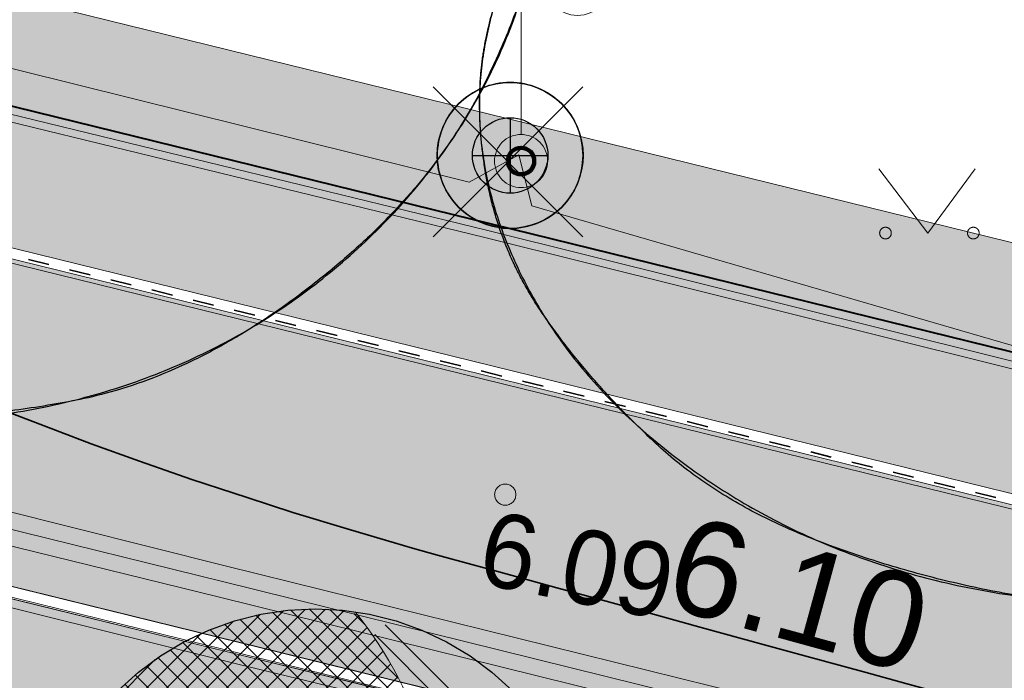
# Model space of a CAD drawing. Header units: metres. Extents: x 538891 to 1080079, y 6588829 to 13178720.
# Tile 551 of 656: x 539948.94 to 539958.23, y 6589313.31 to 6589319.54. Entities that reach past the tile are written whole.
import ezdxf

# ---------------------------------------------------------------- set-up
doc = ezdxf.new("R2010")
doc.units = ezdxf.units.M
doc.header["$LTSCALE"] = 0.4
doc.linetypes.add('#9_VIA31', pattern=[1, 0.5, -0.5])
for name, color, linetype in [('DENDRO', 7, 'Continuous'), ('GEO', 7, 'Continuous'), ('KOLDE PST', 7, 'Continuous')]:
    doc.layers.add(name, color=color, linetype=linetype)
doc.styles.add('HK Explorer Book', font='txt')
doc.styles.add('Swis721 Lt BT', font='swissl.ttf')
doc.linetypes.add('EP_KBL', pattern='A,0,[1,EP_KBL.shx,S=1,R=0,X=0,Y=-0.5],-18.999', length=18.999)
doc.linetypes.add('MP_KBL', pattern='A,0,[1,MP_KBL.shx,S=1,R=0,X=0,Y=-0.5000000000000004],-18.999', length=18.999)

# ---------------------------------------------------------------- blocks, each defined once
blk = doc.blocks.new('#9_019061_PP_TL (2D)')
at = {"linetype": 'Continuous', "lineweight": 0, "true_color": 0xffdf7f}
blk.add_hatch(color=41, dxfattribs=at).paths.add_polyline_path([(540078.0032806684, 6589286.742313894), (539977.6468669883, 6589311.778495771), (539969.9075633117, 6589313.554667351), (539852.4138452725, 6589342.430809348), (539846.469636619, 6589343.924182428), (539792.5735380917, 6589357.385167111), (539787.216163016, 6589358.722468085), (539640.4988541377, 6589395.799547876), (539628.2653642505, 6589398.679031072), (539563.8528905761, 6589414.96441731), (539555.9774451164, 6589416.819425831), (539478.7291213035, 6589436.23695716), (539478.412205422, 6589434.976177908), (539555.6416252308, 6589415.563398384), (539563.5342388, 6589413.704075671), (539630.8259227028, 6589396.690739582), (539632.5627005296, 6589396.29121415), (539640.054637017, 6589394.570937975), (539786.8498664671, 6589357.474166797), (539792.2585289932, 6589356.123910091), (539846.1546275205, 6589342.662925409), (539852.1035803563, 6589341.168376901), (539969.5972983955, 6589312.292234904), (539977.3441096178, 6589310.514182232), (540019.7245198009, 6589299.9414284), (540032.9319836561, 6589296.646527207), (540077.6886104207, 6589285.480972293), (540077.6957445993, 6589285.479145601)])
at = {"linetype": 'Continuous', "lineweight": 0, "true_color": 0xadadad}
h = blk.add_hatch(color=253, dxfattribs=at)
edge = h.paths.add_edge_path()
edge.add_line((539477.7626632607, 6589431.943014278), (539486.2567841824, 6589429.807888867))
edge.add_line((539486.2567841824, 6589429.807888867), (539486.1105153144, 6589429.225990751))
edge.add_line((539486.1105153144, 6589429.225990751), (539487.5652606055, 6589428.86031858))
edge.add_line((539487.5652606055, 6589428.86031858), (539487.7115294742, 6589429.442216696))
edge.add_line((539487.7115294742, 6589429.442216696), (539555.6592118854, 6589412.362541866))
edge.add_line((539555.6592118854, 6589412.362541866), (539562.7557662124, 6589410.648743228))
edge.add_line((539562.7557662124, 6589410.648743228), (539566.8068955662, 6589409.679105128))
edge.add_line((539566.8068955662, 6589409.679105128), (539620.1116983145, 6589396.202067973))
edge.add_arc((539619.5969534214, 6589394.166131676), 2.099999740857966, -13.653471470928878, 75.8112727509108, ccw=False)
edge.add_line((539621.6376095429, 6589393.670428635), (539620.7163126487, 6589389.877732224))
edge.add_line((539620.7163126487, 6589389.877732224), (539624.408929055, 6589388.980746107))
edge.add_line((539624.408929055, 6589388.980746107), (539625.312583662, 6589392.700814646))
edge.add_arc((539627.353239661, 6589392.205112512), 2.099999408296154, 75.81124942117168, 166.3465518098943, ccw=False)
edge.add_line((539627.8679853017, 6589394.241048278), (539632.6017820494, 6589393.044203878))
edge.add_line((539632.6017820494, 6589393.044203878), (539643.071860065, 6589390.610996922))
edge.add_line((539643.071860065, 6589390.610996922), (539786.0372070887, 6589354.482079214))
edge.add_line((539786.0372070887, 6589354.482079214), (539792.3012314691, 6589352.918019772))
edge.add_line((539792.3012314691, 6589352.918019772), (539845.3438683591, 6589339.670194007))
edge.add_line((539845.3438683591, 6589339.670194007), (539851.4124813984, 6589338.145976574))
edge.add_line((539851.4124813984, 6589338.145976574), (539860.7490034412, 6589335.851362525))
edge.add_line((539860.7490034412, 6589335.851362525), (539968.6993229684, 6589309.320678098))
edge.add_line((539968.6993229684, 6589309.320678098), (539969.2265677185, 6589309.197134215))
edge.add_line((539969.2265677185, 6589309.197134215), (539974.9736439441, 6589307.850480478))
edge.add_line((539974.9736439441, 6589307.850480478), (539975.8875834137, 6589307.636268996))
edge.add_line((539975.8875834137, 6589307.636268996), (539978.9424721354, 6589306.920423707))
edge.add_line((539978.9424721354, 6589306.920423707), (540047.1253681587, 6589289.910655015))
edge.add_arc((540046.6170546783, 6589287.873103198), 2.100000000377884, -13.970976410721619, 75.99219687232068, ccw=False)
edge.add_line((540048.6549327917, 6589287.366099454), (540047.8150951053, 6589283.990410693))
edge.add_line((540047.8150951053, 6589283.990410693), (540051.5026840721, 6589283.072975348))
edge.add_line((540051.5026840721, 6589283.072975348), (540052.341280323, 6589286.443674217))
edge.add_arc((540054.3791583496, 6589285.936670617), 2.099999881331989, 75.99219364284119, 166.0290268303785, ccw=False)
edge.add_line((540054.8874719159, 6589287.97422229), (540076.8168840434, 6589282.503433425))
edge.add_line((540076.8168840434, 6589282.503433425), (540083.4395259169, 6589280.809379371))
edge.add_line((540083.4395259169, 6589280.809379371), (540088.49419581, 6589279.535390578))
edge.add_arc((540094.4575246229, 6589303.195456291), 24.40000000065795, 255.8536971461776, 302.8232301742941)
edge.add_line((540107.6835194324, 6589282.690991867), (540136.9506649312, 6589301.569178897))
edge.add_arc((540138.0889677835, 6589299.804450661), 2.09999979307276, 48.26669205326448, 122.8232344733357, ccw=False)
edge.add_line((540139.4868626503, 6589301.371578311), (540137.7712634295, 6589305.668443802))
edge.add_line((540137.7712634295, 6589305.668443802), (540106.0573725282, 6589285.212032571))
edge.add_arc((540094.4575246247, 6589303.195456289), 21.39999999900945, 255.8536971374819, 302.82323016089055, ccw=False)
edge.add_line((540089.2273919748, 6589282.444415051), (540083.9478910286, 6589283.775070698))
edge.add_line((540083.9478910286, 6589283.775070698), (540077.6641051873, 6589285.384020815))
edge.add_line((540077.6641051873, 6589285.384020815), (540032.9077782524, 6589296.549500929))
edge.add_line((540032.9077782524, 6589296.549500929), (540019.7003143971, 6589299.844402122))
edge.add_line((540019.7003143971, 6589299.844402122), (539977.3208196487, 6589310.41692758))
edge.add_line((539977.3208196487, 6589310.41692758), (539969.5741785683, 6589312.194941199))
edge.add_line((539969.5741785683, 6589312.194941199), (539852.0794640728, 6589341.071328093))
edge.add_line((539852.0794640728, 6589341.071328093), (539846.1303289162, 6589342.565922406))
edge.add_line((539846.1303289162, 6589342.565922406), (539792.2343076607, 6589356.026887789))
edge.add_line((539792.2343076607, 6589356.026887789), (539786.8255053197, 6589357.3771794))
edge.add_line((539786.8255053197, 6589357.3771794), (539640.031194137, 6589394.473718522))
edge.add_line((539640.031194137, 6589394.473718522), (539632.5402822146, 6589396.193759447))
edge.add_line((539632.5402822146, 6589396.193759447), (539630.8024549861, 6589396.593526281))
edge.add_line((539630.8024549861, 6589396.593526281), (539563.5105163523, 6589413.606926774))
edge.add_line((539563.5105163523, 6589413.606926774), (539555.6179698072, 6589415.466233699))
edge.add_line((539555.6179698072, 6589415.466233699), (539478.485107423, 6589434.854742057))
edge.add_line((539478.485107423, 6589434.854742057), (539477.7626632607, 6589431.943014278))
at = {"color": 5, "linetype": 'Continuous', "lineweight": 40, "true_color": 0x0000ff}
blk.add_line((539934.578972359, 6589322.237288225), (539969.7631590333, 6589313.590157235), dxfattribs=at)
at = {"color": 26, "linetype": 'Continuous', "lineweight": 9, "true_color": 0x7f1f00, "flags": 128}
for points in [[(539478.3783714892, 6589434.840327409), (539555.608507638, 6589415.427367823), (539563.5010273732, 6589413.568067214), (539630.7930678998, 6589396.554640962), (539632.5313148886, 6589396.154777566), (539640.0218169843, 6589394.43483074), (539786.8157608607, 6589357.338384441), (539792.2246191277, 6589355.988078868), (539846.1206094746, 6589342.527121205), (539852.0698175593, 6589341.032508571), (539969.5649306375, 6589312.156023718), (539977.311503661, 6589310.378025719), (540019.6906322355, 6589299.805591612), (540032.8980960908, 6589296.510690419), (540077.6543030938, 6589285.345240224), (540083.9380421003, 6589283.736302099), (540089.2176160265, 6589282.405628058, 0.2078616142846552), (540106.079054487, 6589285.178418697), (540137.8949928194, 6589305.700653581)], [(539478.412205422, 6589434.976177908), (539555.6416252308, 6589415.563398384), (539563.5342388, 6589413.704075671), (539630.8259227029, 6589396.690739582), (539632.5627005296, 6589396.29121415), (539640.0546370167, 6589394.570937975), (539786.8498664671, 6589357.474166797), (539792.2585289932, 6589356.123910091), (539846.1546275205, 6589342.662925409), (539852.1035803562, 6589341.168376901), (539969.5972983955, 6589312.292234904), (539977.3441096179, 6589310.514182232), (540019.7245198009, 6589299.9414284), (540032.9319836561, 6589296.646527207), (540077.6886104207, 6589285.480972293), (540083.9725133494, 6589283.871992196), (540089.2518318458, 6589282.541382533, 0.2078616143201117), (540106.0031676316, 6589285.296067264), (540137.8191059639, 6589305.818302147)]]:
    blk.add_lwpolyline(points, format="xyb", dxfattribs=at)
at = {"color": 26, "linetype": '#9_VIA31', "lineweight": 35, "true_color": 0x7f1f00, "flags": 128}
blk.add_lwpolyline([(538967.1483286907, 6589597.119765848), (538965.7734895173, 6589591.531124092), (538963.4364157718, 6589580.668595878, 0.09040084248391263), (538963.1941860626, 6589573.007599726), (538965.8296753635, 6589555.415316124, 0.2761386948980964), (538973.2353764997, 6589546.397497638), (538977.321869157, 6589545.18539376), (538983.1510333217, 6589543.646879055, 0.05419097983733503), (538991.0305051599, 6589542.457839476), (538997.3019925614, 6589542.197423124, -0.05419032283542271), (539002.2450342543, 6589541.451494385), (539020.5147111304, 6589536.629505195), (539037.1212181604, 6589531.450152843, 0.09107514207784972), (539048.3728820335, 6589530.085704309), (539075.1435589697, 6589531.719990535, -0.0767516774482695), (539091.290335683, 6589530.226055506), (539160.9258938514, 6589512.781363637), (539209.5338009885, 6589500.51189191), (539288.5486192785, 6589480.452743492, 0.01912560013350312), (539291.6426194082, 6589479.792093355), (539316.1156700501, 6589475.537682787), (539397.2134255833, 6589455.141470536), (539432.3306023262, 6589446.274454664), (539471.4817875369, 6589436.614109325), (539478.3952884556, 6589434.908252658), (539555.6250664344, 6589415.495383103), (539563.5176330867, 6589413.636071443), (539630.8094953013, 6589396.622690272), (539632.5470077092, 6589396.222995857), (539640.0382270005, 6589394.502884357), (539786.8328136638, 6589357.40627562), (539792.2415740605, 6589356.055994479), (539846.1376184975, 6589342.595023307), (539852.0866989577, 6589341.100442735), (539969.5811145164, 6589312.224129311), (539977.3278066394, 6589310.446103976), (540019.7075760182, 6589299.873510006), (540032.9150398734, 6589296.578608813), (540077.6714567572, 6589285.413106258), (540083.9552777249, 6589283.804147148), (540089.2347239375, 6589282.473505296, 0.2078616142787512), (540106.0411110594, 6589285.23724298), (540137.8570493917, 6589305.759477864)], format="xyb", dxfattribs=at)
at = {"color": 41, "linetype": 'Continuous', "lineweight": 9, "true_color": 0xffdf7f, "flags": 128}
blk.add_lwpolyline([(539640.054637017, 6589394.570937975), (539786.8498664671, 6589357.474166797), (539792.2585289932, 6589356.123910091), (539846.1546275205, 6589342.662925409), (539852.1035803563, 6589341.168376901), (539969.5972983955, 6589312.292234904), (539977.3441096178, 6589310.514182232), (540019.7245198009, 6589299.9414284), (540032.9319836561, 6589296.646527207), (540077.6886104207, 6589285.480972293), (540077.6957445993, 6589285.479145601), (540078.0032806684, 6589286.742313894), (539977.6468669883, 6589311.778495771), (539969.9075633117, 6589313.554667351), (539852.4138452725, 6589342.430809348), (539846.469636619, 6589343.924182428), (539792.5735380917, 6589357.385167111), (539787.216163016, 6589358.722468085), (539640.4988541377, 6589395.799547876)], dxfattribs=at)
at = {"color": 251, "linetype": 'Continuous', "lineweight": 9, "true_color": 0x5b5b5b, "flags": 128}
blk.add_lwpolyline([(539643.071860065, 6589390.610996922), (539786.0372070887, 6589354.482079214), (539792.3012314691, 6589352.918019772), (539845.3438683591, 6589339.670194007), (539851.4124813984, 6589338.145976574), (539860.7490034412, 6589335.851362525), (539968.6993229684, 6589309.320678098), (539969.2265677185, 6589309.197134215), (539974.9736439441, 6589307.850480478), (539975.8875834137, 6589307.636268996), (539978.9424721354, 6589306.920423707), (540047.1253681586, 6589289.910655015, -0.4140253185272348)], format="xyb", dxfattribs=at)
blk.add_lwpolyline([(540032.9077782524, 6589296.549500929), (540019.7003143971, 6589299.844402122), (539977.3208196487, 6589310.41692758), (539969.5741785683, 6589312.194941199), (539852.0794640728, 6589341.071328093), (539846.1303289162, 6589342.565922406), (539792.2343076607, 6589356.026887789), (539786.8255053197, 6589357.3771794), (539640.031194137, 6589394.473718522)], dxfattribs=at)
at = {"color": 144, "linetype": 'Continuous', "lineweight": 9, "true_color": 0x007299, "flags": 128}
for points in [[(539968.6993229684, 6589309.320678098), (539929.5603311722, 6589318.939771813, 0.4133795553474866), (539927.0212558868, 6589317.407461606), (539926.2329342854, 6589314.238839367)], [(539968.6754564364, 6589309.22356791), (539929.5364646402, 6589318.842661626, 0.413379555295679), (539927.1182977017, 6589317.38331857), (539926.3299761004, 6589314.214696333)]]:
    blk.add_lwpolyline(points, format="xyb", dxfattribs=at)
at = {"color": 5, "linetype": 'Continuous', "lineweight": 35, "true_color": 0x0000ff, "flags": 128}
blk.add_lwpolyline([(539948.6704056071, 6589315.899646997), (539949.126905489, 6589315.725192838), (539949.6117510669, 6589315.539906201), (539950.0664945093, 6589315.378872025), (539950.5590632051, 6589315.204443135), (539951.082387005, 6589315.033610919), (539951.512342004, 6589314.89325773), (539952.057501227, 6589314.730202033), (539952.47158745, 6589314.606349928), (539952.6434306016, 6589314.558255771), (539952.8776449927, 6589314.492705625), (539953.2025077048, 6589314.403626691), (539953.435800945, 6589314.33965655), (539954.0039819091, 6589314.183858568), (539954.4005443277, 6589314.075119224), (539954.7905580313, 6589313.96817557), (539955.3652877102, 6589313.810581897), (539955.9496676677, 6589313.650342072), (539956.330031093, 6589313.546044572), (539956.9225105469, 6589313.383583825), (539957.2947744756, 6589313.281507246), (539957.8953534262, 6589313.116825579), (539958.2595178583, 6589313.01696992)], dxfattribs=at)
at = {"color": 5, "true_color": 0x0000ff, "insert": (539956.1623270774, 6589313.680167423), "char_height": 0.9000000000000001, "attachment_point": 8, "rotation": 344.6661123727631, "line_spacing_factor": 1.004016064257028, "style": 'Swis721 Lt BT'}
blk.add_mtext('6.10', dxfattribs=at)
blk = doc.blocks.new('KOLDE PST TL')
at = {"color": 7}
blk.add_blockref('#9_019061_PP_TL (2D)', (0, 0), dxfattribs=at)
blk = doc.blocks.new('#13_Kolde pst HP -xref$0$puu 26')
at = {"linetype": 'Continuous', "lineweight": 5, "true_color": 0x5ec967}
h = blk.add_hatch(dxfattribs=at)
h.set_pattern_fill('#13_ANSI31', color=93, style=0, pattern_type=2)
h.set_pattern_definition([(135, (-218818.7906777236, -2639434.544310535), (-0.0942926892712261, -0.09429268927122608), [])])
edge = h.paths.add_edge_path()
edge.add_arc((547044.5836899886, 6598586.706567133), 3.570267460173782, -55.61859943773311, 39.17386661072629, ccw=False)
edge.add_line((547046.5998168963, 6598583.760036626), (547048.2952174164, 6598586.710216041))
edge.add_arc((547046.9766945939, 6598587.467941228), 1.520739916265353, 330.1149936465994, 450.0000107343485)
edge.add_arc((547046.976694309, 6598586.360776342), 2.627904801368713, 90, 180.0000000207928)
edge.add_arc((547046.976694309, 6598586.360776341), 2.627904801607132, 179.9999999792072, 270)
edge.add_arc((547046.976694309, 6598586.360776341), 2.627904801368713, 270, 360.0000000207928)
edge.add_line((547049.6045991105, 6598586.360776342), (547047.3514780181, 6598588.961818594))
at = {"linetype": 'Continuous', "lineweight": 5, "true_color": 0x00cc66}
h = blk.add_hatch(dxfattribs=at)
h.set_pattern_fill('#13_ANSI31_1', color=112, style=0, pattern_type=2)
h.set_pattern_definition([(45, (-218818.7906777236, -2639434.544310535), (-0.09429268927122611, 0.09429268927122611), [])])
edge = h.paths.add_edge_path()
edge.add_arc((547044.5836938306, 6598586.706569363), 3.570263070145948, 21.24914770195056, 39.17387791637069)
edge.add_arc((547046.9766943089, 6598586.360776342), 2.627904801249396, 81.8006951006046, 180.0000000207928)
edge.add_arc((547046.9766942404, 6598586.360776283), 2.627904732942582, 179.9999987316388, 261.754573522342)
edge.add_arc((547044.5836899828, 6598586.70656713), 3.570267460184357, 304.3814007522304, 315.4138937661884)
edge.add_arc((547047.8255859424, 6598586.037062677), 1.965322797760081, 168.331521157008, 249.1605476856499, ccw=False)
edge.add_arc((547047.8255861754, 6598586.037062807), 1.965323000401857, 87.50250971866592, 168.331526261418, ccw=False)
at = {"color": 114, "linetype": 'Continuous', "lineweight": 5, "true_color": 0x00994c}
for p, q in [((547046.976694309, 6598586.106909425), (547046.976694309, 6598586.614643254)), ((547046.7228273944, 6598586.360776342), (547047.2305612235, 6598586.360776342))]:
    blk.add_line(p, q, dxfattribs=at)
at = {"color": 13, "linetype": 'Continuous', "lineweight": 30, "true_color": 0xd8524f, "flags": 128}
blk.add_lwpolyline([(547049.6045991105, 6598586.360776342), (547049.5919450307, 6598586.103196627), (547049.5541046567, 6598585.848097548), (547049.4914424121, 6598585.597935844), (547049.4045617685, 6598585.355120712), (547049.2942994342, 6598585.121990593), (547049.1617172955, 6598584.900790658), (547049.0080921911, 6598584.693651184), (547048.8349036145, 6598584.502567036), (547048.6438194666, 6598584.329378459), (547048.436679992, 6598584.175753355), (547048.2154800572, 6598584.043171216), (547047.9823499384, 6598583.932908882), (547047.7395348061, 6598583.846028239), (547047.489373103, 6598583.783365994), (547047.2342740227, 6598583.74552562), (547046.976694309, 6598583.73287154), (547046.7191145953, 6598583.74552562), (547046.4640155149, 6598583.783365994), (547046.2138538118, 6598583.846028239), (547045.9710386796, 6598583.932908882), (547045.7379085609, 6598584.043171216), (547045.5167086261, 6598584.175753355), (547045.3095691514, 6598584.329378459), (547045.1184850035, 6598584.502567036), (547044.9452964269, 6598584.693651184), (547044.7916713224, 6598584.900790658), (547044.6590891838, 6598585.121990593), (547044.5488268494, 6598585.355120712), (547044.4619462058, 6598585.597935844), (547044.3992839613, 6598585.848097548), (547044.3614435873, 6598586.103196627), (547044.3487895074, 6598586.360776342), (547044.3614435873, 6598586.618356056), (547044.3992839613, 6598586.873455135), (547044.4619462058, 6598587.123616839), (547044.5488268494, 6598587.36643197), (547044.6590891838, 6598587.59956209), (547044.7916713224, 6598587.820762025), (547044.9452964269, 6598588.027901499), (547045.1184850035, 6598588.218985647), (547045.3095691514, 6598588.392174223), (547045.5167086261, 6598588.545799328), (547045.7379085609, 6598588.678381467), (547045.9710386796, 6598588.788643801), (547046.2138538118, 6598588.875524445), (547046.4640155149, 6598588.938186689), (547046.7191145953, 6598588.976027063), (547046.976694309, 6598588.988681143), (547047.2342740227, 6598588.976027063), (547047.489373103, 6598588.938186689), (547047.7395348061, 6598588.875524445), (547047.9823499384, 6598588.788643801), (547048.2154800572, 6598588.678381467), (547048.436679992, 6598588.545799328), (547048.6438194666, 6598588.392174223), (547048.8349036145, 6598588.218985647), (547049.0080921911, 6598588.027901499), (547049.1617172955, 6598587.820762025), (547049.2942994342, 6598587.59956209), (547049.4045617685, 6598587.36643197), (547049.4914424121, 6598587.123616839), (547049.5541046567, 6598586.873455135), (547049.5919450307, 6598586.618356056)], close=True, dxfattribs=at)
at = {"color": 112, "linetype": 'Continuous', "lineweight": 5, "true_color": 0x00cc66, "flags": 128}
for points in [[(547046.5998168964, 6598583.760036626, 0.2098046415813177), (547048.1172568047, 6598586.195964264, 0.2098046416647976), (547047.3514780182, 6598588.961818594)], [(547047.9112263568, 6598588.000519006, 0.3680721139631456), (547045.9008780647, 6598586.434546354, 0.3680721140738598), (547047.1264212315, 6598584.20030945)]]:
    blk.add_lwpolyline(points, format="xyb", dxfattribs=at)
blk = doc.blocks.new('#13_Kolde pst HP -xref$0$likvideeritav')
at = {"color": 1, "linetype": 'Continuous', "lineweight": 25, "true_color": 0xff0000}
for p, q in [((0.7071067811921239, -0.7071067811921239), (-0.7071067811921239, 0.7071067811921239)), ((0.7071067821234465, 0.7071067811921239), (-0.7071067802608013, -0.7071067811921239))]:
    blk.add_line(p, q, dxfattribs=at)
blk = doc.blocks.new('#13_KOLDE TAIM (2D)')
at = {"linetype": 'Continuous', "lineweight": 0, "true_color": 0xc4f877}
for points in [[(539935.4084583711, 6589325.637580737), (539936.3854028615, 6589325.397479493), (539935.7887395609, 6589322.969724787), (539969.5998936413, 6589314.660040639), (539969.611, 6589314.619), (539969.7631590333, 6589313.590157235), (539934.578972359, 6589322.237288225), (539935.1756354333, 6589324.665042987)], [(539968.6753101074, 6589309.22397292), (539968.418702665, 6589308.278038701), (539967.9861997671, 6589307.362331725), (539967.4934194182, 6589306.689239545), (539967.0202501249, 6589306.21757648), (539966.4107955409, 6589305.766971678), (539965.4030270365, 6589305.288615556), (539964.3784863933, 6589305.060059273), (539963.4761630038, 6589305.043920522), (539962.6700299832, 6589305.173653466), (539926.3309535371, 6589314.214453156), (539927.2187945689, 6589317.683497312), (539927.6235800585, 6589318.293004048), (539928.404560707, 6589318.790308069), (539929.2019144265, 6589318.895354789)]]:
    blk.add_hatch(color=71, dxfattribs=at).paths.add_polyline_path(points)
at = {"color": 71, "linetype": 'Continuous', "lineweight": 5, "true_color": 0xc4f877, "flags": 128}
for points in [[(539935.4084583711, 6589325.637580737), (539936.3854028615, 6589325.397479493), (539935.7887395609, 6589322.969724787), (539969.5998936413, 6589314.660040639), (539969.611, 6589314.619), (539969.7631590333, 6589313.590157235), (539934.578972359, 6589322.237288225), (539935.1756354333, 6589324.665042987)], [(539968.6753101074, 6589309.22397292), (539968.418702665, 6589308.278038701), (539967.9861997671, 6589307.362331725), (539967.4934194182, 6589306.689239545), (539967.0202501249, 6589306.21757648), (539966.4107955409, 6589305.766971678), (539965.4030270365, 6589305.288615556), (539964.3784863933, 6589305.060059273), (539963.4761630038, 6589305.043920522), (539962.6700299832, 6589305.173653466), (539926.3309535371, 6589314.214453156), (539927.2187945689, 6589317.683497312), (539927.6235800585, 6589318.293004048), (539928.404560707, 6589318.790308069), (539929.2019144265, 6589318.895354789)]]:
    blk.add_lwpolyline(points, close=True, dxfattribs=at)
at = {"color": 1, "true_color": 0xff0000}
blk.add_blockref('#13_Kolde pst HP -xref$0$likvideeritav', (539953.5429480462, 6589318.201070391), dxfattribs=at)
at = {"color": 92, "true_color": 0x00cc00}
blk.add_blockref('#13_Kolde pst HP -xref$0$puu 26', (-7095.251790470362, -9275.00368437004), dxfattribs=at)
blk = doc.blocks.new('Kolde pst Taim')
at = {"color": 13, "true_color": 0xff4646}
blk.add_blockref('#13_KOLDE TAIM (2D)', (0, 0), dxfattribs=at)
blk = doc.blocks.new('#15_Kolde pst ELV-3 (2D)')
at = {"color": 1, "linetype": 'Continuous', "lineweight": 25, "true_color": 0xff0000}
for p, q in [((539953.563039, 6589318.615719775), (539953.563039, 6589317.903879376)), ((539953.2071187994, 6589318.259799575), (539953.9189591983, 6589318.259799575))]:
    blk.add_line(p, q, dxfattribs=at)
at = {"color": 1, "linetype": 'Continuous', "lineweight": 25, "true_color": 0xff0000, "flags": 128}
for points in [[(539954.2507664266, 6589318.259799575), (539954.247454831, 6589318.1923905), (539954.2375519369, 6589318.125630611), (539954.2211531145, 6589318.060162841), (539954.1984162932, 6589317.996617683), (539954.1695604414, 6589317.935607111), (539954.1348634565, 6589317.877718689), (539954.0946594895, 6589317.823509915), (539954.0493357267, 6589317.773502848), (539953.9993286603, 6589317.728179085), (539953.9451198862, 6589317.687975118), (539953.8872314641, 6589317.653278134), (539953.8262208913, 6589317.624422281), (539953.7626757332, 6589317.60168546), (539953.6972079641, 6589317.585286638), (539953.6304480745, 6589317.575383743), (539953.5630389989, 6589317.572072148), (539953.4956299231, 6589317.575383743), (539953.4288700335, 6589317.585286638), (539953.3634022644, 6589317.60168546), (539953.2998571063, 6589317.624422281), (539953.2388465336, 6589317.653278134), (539953.1809581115, 6589317.687975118), (539953.1267493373, 6589317.728179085), (539953.0767422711, 6589317.773502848), (539953.0314185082, 6589317.823509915), (539952.9912145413, 6589317.877718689), (539952.9565175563, 6589317.935607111), (539952.9276617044, 6589317.996617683), (539952.9049248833, 6589318.060162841), (539952.8885260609, 6589318.125630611), (539952.8786231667, 6589318.1923905), (539952.8753115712, 6589318.259799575), (539952.8786231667, 6589318.327208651), (539952.8885260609, 6589318.393968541), (539952.9049248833, 6589318.45943631), (539952.9276617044, 6589318.522981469), (539952.9565175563, 6589318.583992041), (539952.9912145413, 6589318.641880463), (539953.0314185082, 6589318.696089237), (539953.0767422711, 6589318.746096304), (539953.1267493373, 6589318.791420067), (539953.1809581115, 6589318.831624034), (539953.2388465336, 6589318.866321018), (539953.2998571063, 6589318.895176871), (539953.3634022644, 6589318.917913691), (539953.4288700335, 6589318.934312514), (539953.4956299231, 6589318.944215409), (539953.5630389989, 6589318.947527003), (539953.6304480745, 6589318.944215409), (539953.6972079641, 6589318.934312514), (539953.7626757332, 6589318.917913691), (539953.8262208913, 6589318.895176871), (539953.8872314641, 6589318.866321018), (539953.9451198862, 6589318.831624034), (539953.9993286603, 6589318.791420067), (539954.0493357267, 6589318.746096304), (539954.0946594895, 6589318.696089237), (539954.1348634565, 6589318.641880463), (539954.1695604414, 6589318.583992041), (539954.1984162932, 6589318.522981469), (539954.2211531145, 6589318.45943631), (539954.2375519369, 6589318.393968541), (539954.247454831, 6589318.327208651)], [(539953.9189591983, 6589318.259799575), (539953.9172453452, 6589318.224913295), (539953.9121202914, 6589318.190362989), (539953.903633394, 6589318.156481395), (539953.8918663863, 6589318.123594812), (539953.8769325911, 6589318.092019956), (539953.858975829, 6589318.062060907), (539953.8381690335, 6589318.034006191), (539953.8147125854, 6589318.008125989), (539953.788832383, 6589317.984669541), (539953.7607776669, 6589317.963862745), (539953.7308186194, 6589317.945905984), (539953.6992437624, 6589317.930972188), (539953.666357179, 6589317.919205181), (539953.6324755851, 6589317.910718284), (539953.597925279, 6589317.905593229), (539953.5630389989, 6589317.903879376), (539953.5281527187, 6589317.905593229), (539953.4936024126, 6589317.910718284), (539953.4597208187, 6589317.919205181), (539953.4268342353, 6589317.930972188), (539953.3952593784, 6589317.945905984), (539953.3653003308, 6589317.963862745), (539953.3372456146, 6589317.984669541), (539953.3113654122, 6589318.008125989), (539953.2879089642, 6589318.034006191), (539953.2671021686, 6589318.062060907), (539953.2491454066, 6589318.092019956), (539953.2342116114, 6589318.123594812), (539953.2224446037, 6589318.156481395), (539953.2139577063, 6589318.190362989), (539953.2088326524, 6589318.224913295), (539953.2071187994, 6589318.259799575), (539953.2088326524, 6589318.294685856), (539953.2139577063, 6589318.329236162), (539953.2224446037, 6589318.363117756), (539953.2342116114, 6589318.39600434), (539953.2491454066, 6589318.427579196), (539953.2671021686, 6589318.457538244), (539953.2879089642, 6589318.48559296), (539953.3113654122, 6589318.511473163), (539953.3372456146, 6589318.53492961), (539953.3653003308, 6589318.555736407), (539953.3952593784, 6589318.573693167), (539953.4268342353, 6589318.588626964), (539953.4597208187, 6589318.60039397), (539953.4936024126, 6589318.608880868), (539953.5281527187, 6589318.614005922), (539953.5630389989, 6589318.615719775), (539953.597925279, 6589318.614005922), (539953.6324755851, 6589318.608880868), (539953.666357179, 6589318.60039397), (539953.6992437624, 6589318.588626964), (539953.7308186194, 6589318.573693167), (539953.7607776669, 6589318.555736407), (539953.788832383, 6589318.53492961), (539953.8147125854, 6589318.511473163), (539953.8381690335, 6589318.48559296), (539953.858975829, 6589318.457538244), (539953.8769325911, 6589318.427579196), (539953.8918663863, 6589318.39600434), (539953.903633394, 6589318.363117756), (539953.9121202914, 6589318.329236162), (539953.9172453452, 6589318.294685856)], [(539953.9189591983, 6589318.259799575), (539953.9172453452, 6589318.224913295), (539953.9121202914, 6589318.190362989), (539953.903633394, 6589318.156481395), (539953.8918663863, 6589318.123594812), (539953.8769325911, 6589318.092019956), (539953.858975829, 6589318.062060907), (539953.8381690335, 6589318.034006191), (539953.8147125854, 6589318.008125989), (539953.788832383, 6589317.984669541), (539953.7607776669, 6589317.963862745), (539953.7308186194, 6589317.945905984), (539953.6992437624, 6589317.930972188), (539953.666357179, 6589317.919205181), (539953.6324755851, 6589317.910718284), (539953.597925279, 6589317.905593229), (539953.5630389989, 6589317.903879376), (539953.5281527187, 6589317.905593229), (539953.4936024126, 6589317.910718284), (539953.4597208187, 6589317.919205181), (539953.4268342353, 6589317.930972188), (539953.3952593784, 6589317.945905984), (539953.3653003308, 6589317.963862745), (539953.3372456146, 6589317.984669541), (539953.3113654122, 6589318.008125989), (539953.2879089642, 6589318.034006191), (539953.2671021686, 6589318.062060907), (539953.2491454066, 6589318.092019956), (539953.2342116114, 6589318.123594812), (539953.2224446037, 6589318.156481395), (539953.2139577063, 6589318.190362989), (539953.2088326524, 6589318.224913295), (539953.2071187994, 6589318.259799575), (539953.2088326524, 6589318.294685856), (539953.2139577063, 6589318.329236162), (539953.2224446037, 6589318.363117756), (539953.2342116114, 6589318.39600434), (539953.2491454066, 6589318.427579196), (539953.2671021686, 6589318.457538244), (539953.2879089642, 6589318.48559296), (539953.3113654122, 6589318.511473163), (539953.3372456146, 6589318.53492961), (539953.3653003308, 6589318.555736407), (539953.3952593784, 6589318.573693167), (539953.4268342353, 6589318.588626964), (539953.4597208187, 6589318.60039397), (539953.4936024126, 6589318.608880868), (539953.5281527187, 6589318.614005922), (539953.5630389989, 6589318.615719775), (539953.597925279, 6589318.614005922), (539953.6324755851, 6589318.608880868), (539953.666357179, 6589318.60039397), (539953.6992437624, 6589318.588626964), (539953.7308186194, 6589318.573693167), (539953.7607776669, 6589318.555736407), (539953.788832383, 6589318.53492961), (539953.8147125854, 6589318.511473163), (539953.8381690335, 6589318.48559296), (539953.858975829, 6589318.457538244), (539953.8769325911, 6589318.427579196), (539953.8918663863, 6589318.39600434), (539953.903633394, 6589318.363117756), (539953.9121202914, 6589318.329236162), (539953.9172453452, 6589318.294685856)]]:
    blk.add_lwpolyline(points, close=True, dxfattribs=at)
blk.add_lwpolyline([(539954.2507664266, 6589318.259799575, 0.4142135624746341), (539953.5630389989, 6589318.947527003, 0.4142135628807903), (539952.8753115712, 6589318.259799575, 0.4142135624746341), (539953.5630389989, 6589317.572072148, 0.4142135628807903), (539954.2507664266, 6589318.259799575)], format="xyb", close=True, dxfattribs=at)
blk = doc.blocks.new('Kolde pst EL')
at = {"color": 13, "true_color": 0xff4646}
blk.add_blockref('#15_Kolde pst ELV-3 (2D)', (0, 0), dxfattribs=at)
blk = doc.blocks.new('MEPOST')
at = {"color": 7, "linetype": 'Continuous', "lineweight": 9, "flags": 128}
blk.add_lwpolyline([(0.5, 3.061616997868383e-17), (0.4975923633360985, -0.04900857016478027), (0.4903926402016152, -0.09754516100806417), (0.4784701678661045, -0.1451423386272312), (0.4619397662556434, -0.1913417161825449), (0.4409606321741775, -0.2356983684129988), (0.4157348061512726, -0.2777851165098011), (0.3865052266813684, -0.3171966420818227), (0.3535533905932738, -0.3535533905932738), (0.3171966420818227, -0.3865052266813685), (0.2777851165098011, -0.4157348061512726), (0.2356983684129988, -0.4409606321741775), (0.1913417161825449, -0.4619397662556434), (0.1451423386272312, -0.4784701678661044), (0.09754516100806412, -0.4903926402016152), (0.0490085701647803, -0.4975923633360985), (0, -0.5), (-0.0490085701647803, -0.4975923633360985), (-0.09754516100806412, -0.4903926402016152), (-0.1451423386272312, -0.4784701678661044), (-0.1913417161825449, -0.4619397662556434), (-0.2356983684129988, -0.4409606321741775), (-0.2777851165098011, -0.4157348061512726), (-0.3171966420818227, -0.3865052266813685), (-0.3535533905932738, -0.3535533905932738), (-0.3865052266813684, -0.3171966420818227), (-0.4157348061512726, -0.2777851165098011), (-0.4409606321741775, -0.2356983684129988), (-0.4619397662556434, -0.1913417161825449), (-0.4784701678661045, -0.1451423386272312), (-0.4903926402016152, -0.09754516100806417), (-0.4975923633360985, -0.04900857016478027), (-0.5, 3.061616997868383e-17), (-0.4975923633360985, 0.04900857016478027), (-0.4903926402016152, 0.09754516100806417), (-0.4784701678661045, 0.1451423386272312), (-0.4619397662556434, 0.1913417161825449), (-0.4409606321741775, 0.2356983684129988), (-0.4157348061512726, 0.2777851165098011), (-0.3865052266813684, 0.3171966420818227), (-0.3535533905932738, 0.3535533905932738), (-0.3171966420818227, 0.3865052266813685), (-0.2777851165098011, 0.4157348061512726), (-0.2356983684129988, 0.4409606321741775), (-0.1913417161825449, 0.4619397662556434), (-0.1451423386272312, 0.4784701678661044), (-0.09754516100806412, 0.4903926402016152), (-0.0490085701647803, 0.4975923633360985), (0, 0.5), (0.0490085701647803, 0.4975923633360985), (0.09754516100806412, 0.4903926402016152), (0.1451423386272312, 0.4784701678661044), (0.1913417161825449, 0.4619397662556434), (0.2356983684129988, 0.4409606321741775), (0.2777851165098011, 0.4157348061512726), (0.3171966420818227, 0.3865052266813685), (0.3535533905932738, 0.3535533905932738), (0.3865052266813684, 0.3171966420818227), (0.4157348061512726, 0.2777851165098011), (0.4409606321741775, 0.2356983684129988), (0.4619397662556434, 0.1913417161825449), (0.4784701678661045, 0.1451423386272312), (0.4903926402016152, 0.09754516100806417), (0.4975923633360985, 0.04900857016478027)], close=True, dxfattribs=at)
at = {"color": 252, "linetype": 'Continuous', "lineweight": 120, "true_color": 0x888888, "flags": 128}
blk.add_lwpolyline([(-0.25, 0, 0.414213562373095), (0, -0.2499999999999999, 0.414213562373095), (0.25, 0, 0.414213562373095), (0, 0.2499999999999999, 0.414213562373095)], format="xyb", close=True, dxfattribs=at)
blk = doc.blocks.new('VAPOST')
at = {"color": 7, "linetype": 'Continuous', "lineweight": 9}
for p, q in [((0, 0.5), (0, 4.5)), ((0, 4), (2, 4)), ((0.4532452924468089, 3.358106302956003), (0.4532452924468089, 4)), ((1.678925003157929, 3.358106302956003), (1.678925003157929, 4))]:
    blk.add_line(p, q, dxfattribs=at)
blk.add_arc((1.066085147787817, 3.358106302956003), 0.6128398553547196, 180, 0, dxfattribs=at)
blk = doc.blocks.new('MURU')
at = {"color": 7, "linetype": 'Continuous', "lineweight": 9}
for p, q in [((-0.926809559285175, 1.213412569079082), (0, 0)), ((0, 0), (0.8911630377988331, 1.213412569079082))]:
    blk.add_line(p, q, dxfattribs=at)
for points in [[(-0.9083100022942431, 0.02847315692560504), (-0.9006806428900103, 0.05694631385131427), (-0.8589930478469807, 0.09863390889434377), (-0.8020467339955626, 0.113892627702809), (-0.745100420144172, 0.09863390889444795), (-0.7034128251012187, 0.05694631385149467), (-0.6881541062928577, 1.041513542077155e-13), (-0.7034128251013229, -0.0569463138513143), (-0.7451004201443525, -0.09863390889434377), (-0.8020467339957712, -0.113892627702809), (-0.8589930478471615, -0.09863390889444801), (-0.9006806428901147, -0.0569463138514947), (-0.9159393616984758, -1.041797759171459e-13), (-0.9083100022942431, 0.02847315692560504)], [(0.749253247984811, 0.02847315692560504), (0.7568826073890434, 0.05694631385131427), (0.7985702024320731, 0.09863390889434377), (0.8555165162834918, 0.113892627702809), (0.912462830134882, 0.09863390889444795), (0.9541504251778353, 0.05694631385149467), (0.9694091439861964, 1.041513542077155e-13), (0.9541504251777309, -0.0569463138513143), (0.9124628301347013, -0.09863390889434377), (0.8555165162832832, -0.113892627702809), (0.7985702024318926, -0.09863390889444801), (0.7568826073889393, -0.0569463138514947), (0.7416238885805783, -1.041797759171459e-13), (0.749253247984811, 0.02847315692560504)]]:
    blk.add_open_spline(points, degree=2, dxfattribs=at)

msp = doc.modelspace()

# ---------------------------------------------------------------- linework, layer by layer
at = {"layer": 'DENDRO', "color": 5, "linetype": 'Continuous', "lineweight": 25, "true_color": 0x0000ff}
for points in [[(539944.2446292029, 6589324.797855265), (539945.3715979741, 6589325.812285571), (539948.3745309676, 6589326.571353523), (539951.3218259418, 6589325.857237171), (539953.4237575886, 6589323.861283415), (539954.1171150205, 6589321.118306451), (539953.2161136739, 6589318.363284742), (539950.9621761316, 6589316.334424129), (539947.9592431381, 6589315.575356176), (539945.0119481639, 6589316.289472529), (539942.910016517, 6589318.285426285), (539942.2166590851, 6589321.028403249), (539943.1176604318, 6589323.783424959), (539944.2446292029, 6589324.797855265)], [(539960.5297568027, 6589314.17057666), (539959.1804495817, 6589313.89870552), (539956.3397447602, 6589314.523308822), (539954.1181141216, 6589316.148895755), (539953.1108418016, 6589318.339891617), (539953.587825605, 6589320.509220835), (539955.4212581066, 6589322.075613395), (539958.1198725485, 6589322.619355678), (539960.96057737, 6589321.994752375), (539963.1822080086, 6589320.369165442), (539964.1894803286, 6589318.17816958), (539963.7124965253, 6589316.008840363), (539961.8790640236, 6589314.442447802), (539960.5297568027, 6589314.17057666)]]:
    msp.add_open_spline(points, degree=2, dxfattribs=at)
for points, knots in [([(539953.7704363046, 6589322.489794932), (539953.7603283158, 6589322.529782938), (539953.7502203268, 6589322.569770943), (539953.5524508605, 6589323.31453199), (539952.5819673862, 6589324.8004872), (539951.1757871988, 6589325.751517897), (539949.3871900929, 6589326.463672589), (539947.2186820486, 6589326.311203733), (539945.1067013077, 6589325.629107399), (539943.191408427, 6589323.765934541), (539942.4186484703, 6589321.767790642), (539942.4140997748, 6589320.317123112), (539942.6491026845, 6589319.181176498), (539943.433023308, 6589317.720249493), (539944.6581699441, 6589316.693695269), (539946.270689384, 6589315.834617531), (539948.3953068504, 6589315.739415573), (539950.5755833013, 6589316.171148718), (539952.7768365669, 6589317.872187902), (539953.813029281, 6589319.902300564), (539953.9642073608, 6589321.660815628), (539953.7906522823, 6589322.409818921), (539953.7805442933, 6589322.449806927), (539953.7704363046, 6589322.489794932)], [0, 0, 0, 0.002956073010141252, 0.002956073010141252, 0.05818280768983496, 0.1134095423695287, 0.1686362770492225, 0.2238630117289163, 0.2790897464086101, 0.3343164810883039, 0.3895432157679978, 0.4447699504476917, 0.4999966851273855, 0.5552234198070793, 0.6104501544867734, 0.6656768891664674, 0.7209036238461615, 0.7761303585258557, 0.8313570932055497, 0.8865838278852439, 0.9418105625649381, 0.9970372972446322, 0.9970372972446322, 1, 1, 1]), ([(539953.3493337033, 6589319.424556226), (539953.3423800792, 6589319.392931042), (539953.3354264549, 6589319.36130586), (539953.2139827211, 6589318.768652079), (539953.4599451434, 6589317.365379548), (539954.2829737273, 6589316.166266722), (539955.5229670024, 6589314.986298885), (539957.4207203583, 6589314.260674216), (539959.4761527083, 6589313.924257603), (539961.8233268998, 6589314.482861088), (539963.2542044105, 6589315.573187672), (539963.8212214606, 6589316.57813402), (539964.0629582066, 6589317.456526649), (539963.9654564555, 6589318.770900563), (539963.3252355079, 6589319.953012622), (539962.2915658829, 6589321.16742751), (539960.5271727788, 6589322.048095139), (539958.5110290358, 6589322.584436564), (539955.9843456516, 6589322.247986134), (539954.3177068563, 6589321.236477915), (539953.5068616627, 6589320.074120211), (539953.3632409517, 6589319.487806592), (539953.3562873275, 6589319.456181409), (539953.3493337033, 6589319.424556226)], [0, 0, 0, 0.002955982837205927, 0.002955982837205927, 0.0581827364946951, 0.1134094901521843, 0.1686362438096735, 0.2238629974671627, 0.279089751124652, 0.3343165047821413, 0.3895432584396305, 0.4447700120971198, 0.4999967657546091, 0.5552235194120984, 0.6104502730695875, 0.665677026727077, 0.7209037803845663, 0.7761305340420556, 0.831357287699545, 0.8865840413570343, 0.9418107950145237, 0.997037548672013, 0.997037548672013, 1, 1, 1])]:
    msp.add_open_spline(points, degree=2, knots=knots, dxfattribs=at)
at = {"layer": 'GEO', "color": 8, "linetype": 'MP_KBL', "lineweight": 9, "true_color": 0x7d7d7d, "flags": 128}
msp.add_lwpolyline([(539915.5066433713, 6589327.257174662), (539916.0136631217, 6589327.132705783), (539916.305899, 6589327.439065), (539916.3695842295, 6589327.060826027), (539924.6242930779, 6589324.944817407), (539924.879, 6589325.31), (539924.9147777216, 6589324.909192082), (539933.8157542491, 6589322.732582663), (539934.019725, 6589322.987008), (539934.1084677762, 6589322.656968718), (539942.1640268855, 6589320.687761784), (539942.460679, 6589321.011785), (539942.5589140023, 6589320.646941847), (539953.176, 6589318.009), (539953.6440303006, 6589318.266845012), (539953.7679999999, 6589317.785), (539962.345, 6589315.292), (539966.933, 6589314.874), (539967.0686962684, 6589314.942474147), (539967.485, 6589314.685), (539968.943, 6589314.334), (539969.1079999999, 6589314.378), (539977.703, 6589312.185), (539984.117, 6589310.762), (539985.8157316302, 6589310.298122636), (539986.336, 6589310.006), (539986.608, 6589309.734), (539993.526, 6589308.402), (539999.2457883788, 6589306.991939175)], dxfattribs=at)
at = {"layer": 'GEO', "color": 8, "linetype": 'Continuous', "lineweight": 9, "true_color": 0x7d7d7d, "flags": 128}
for points in [[(539969.77, 6589313.417), (539963.785, 6589314.882), (539953.323, 6589317.487), (539942.792, 6589320.055), (539933.365, 6589322.409), (539933.618, 6589323.379), (539930.699, 6589324.099), (539930.462, 6589323.122), (539925.867, 6589324.256), (539915.5146372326, 6589326.808477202)], [(539969.7864174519, 6589313.484070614), (539963.8015507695, 6589314.94903798), (539953.3395214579, 6589317.554045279), (539942.8085439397, 6589320.122039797), (539933.443, 6589322.465), (539933.692, 6589323.438), (539930.641, 6589324.192), (539930.423, 6589323.2), (539925.887, 6589324.322), (539915.5976315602, 6589326.858963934)], [(539909.253, 6589323.796), (539925.436, 6589319.837), (539934.288, 6589317.63), (539943.735, 6589315.34), (539951.001, 6589313.554), (539962.876, 6589310.669), (539969.098, 6589309.186)], [(539969.0553435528, 6589309.113593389), (539962.85, 6589310.599), (539950.994, 6589313.462), (539943.698, 6589315.279), (539934.323, 6589317.548), (539925.438, 6589319.776), (539909.252, 6589323.721)]]:
    msp.add_lwpolyline(points, dxfattribs=at)
at = {"layer": 'GEO', "color": 8, "linetype": 'EP_KBL', "lineweight": 9, "true_color": 0x7d7d7d, "flags": 128}
for points in [[(540022.7264962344, 6589175.327705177), (540017.4714788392, 6589185.405186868), (540012.4890159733, 6589191.367475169), (539999.6974516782, 6589218.400209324), (539993.5188203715, 6589230.142650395), (539970.3085751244, 6589272.264456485), (539967.7872491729, 6589277.713424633), (539966.4729351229, 6589286.188753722), (539963.5581462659, 6589307.431862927), (539963.249911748, 6589311.321738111), (539957.7113253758, 6589312.701622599), (539950.8872372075, 6589314.388247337), (539910.479939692, 6589324.487198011)], [(540022.6591872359, 6589175.294576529), (540017.4087725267, 6589185.363263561), (540012.425321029, 6589191.326734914), (539999.6303385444, 6589218.366692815), (539993.4527841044, 6589230.107087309), (539970.2416154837, 6589272.230569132), (539967.7144706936, 6589277.692112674), (539966.3986313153, 6589286.17855842), (539963.4835503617, 6589307.423796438), (539963.1854947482, 6589311.185215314), (539957.6737636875, 6589312.556392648), (539950.8486170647, 6589314.243278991), (539910.1283954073, 6589324.293478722)], [(540022.5918782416, 6589175.261447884), (540017.346066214, 6589185.321340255), (540012.3616260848, 6589191.285994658), (539999.5632254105, 6589218.333176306), (539993.3867478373, 6589230.071524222), (539970.1746558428, 6589272.196681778), (539967.641692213, 6589277.670800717), (539966.3243275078, 6589286.168363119), (539963.4089544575, 6589307.415729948), (539963.1210735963, 6589311.048744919), (539957.6362019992, 6589312.411162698), (539950.8099969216, 6589314.098310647), (539913.8487027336, 6589323.14228209), (539912.4380059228, 6589317.960390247), (539907.2254005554, 6589298.813003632), (539899.3272278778, 6589294.434826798)]]:
    msp.add_lwpolyline(points, dxfattribs=at)
at = {"layer": 'GEO', "color": 8, "linetype": 'Continuous', "lineweight": 9, "true_color": 0x7d7d7d, "flags": 128}
msp.add_lwpolyline([(539953.617, 6589315.062), (539953.6165184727, 6589315.052198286), (539953.6150785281, 6589315.042490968), (539953.6126940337, 6589315.032971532), (539953.6093879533, 6589315.023731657), (539953.6051921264, 6589315.014860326), (539953.6001469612, 6589315.006442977), (539953.5943010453, 6589314.998560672), (539953.5877106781, 6589314.991289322), (539953.5804393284, 6589314.984698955), (539953.5725570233, 6589314.978853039), (539953.5641396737, 6589314.973807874), (539953.5552683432, 6589314.969612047), (539953.5460284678, 6589314.966305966), (539953.5365090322, 6589314.963921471), (539953.5268017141, 6589314.962481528), (539953.517, 6589314.962), (539953.5071982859, 6589314.962481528), (539953.4974909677, 6589314.963921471), (539953.4879715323, 6589314.966305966), (539953.4787316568, 6589314.969612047), (539953.4698603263, 6589314.973807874), (539953.4614429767, 6589314.978853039), (539953.4535606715, 6589314.984698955), (539953.4462893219, 6589314.991289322), (539953.4396989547, 6589314.998560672), (539953.4338530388, 6589315.006442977), (539953.4288078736, 6589315.014860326), (539953.4246120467, 6589315.023731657), (539953.4213059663, 6589315.032971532), (539953.4189214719, 6589315.042490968), (539953.4174815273, 6589315.052198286), (539953.417, 6589315.062), (539953.4174815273, 6589315.071801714), (539953.4189214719, 6589315.081509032), (539953.4213059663, 6589315.091028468), (539953.4246120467, 6589315.100268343), (539953.4288078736, 6589315.109139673), (539953.4338530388, 6589315.117557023), (539953.4396989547, 6589315.125439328), (539953.4462893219, 6589315.132710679), (539953.4535606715, 6589315.139301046), (539953.4614429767, 6589315.145146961), (539953.4698603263, 6589315.150192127), (539953.4787316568, 6589315.154387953), (539953.4879715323, 6589315.157694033), (539953.4974909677, 6589315.160078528), (539953.5071982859, 6589315.161518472), (539953.517, 6589315.162), (539953.5268017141, 6589315.161518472), (539953.5365090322, 6589315.160078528), (539953.5460284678, 6589315.157694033), (539953.5552683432, 6589315.154387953), (539953.5641396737, 6589315.150192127), (539953.5725570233, 6589315.145146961), (539953.5804393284, 6589315.139301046), (539953.5877106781, 6589315.132710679), (539953.5943010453, 6589315.125439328), (539953.6001469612, 6589315.117557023), (539953.6051921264, 6589315.109139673), (539953.6093879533, 6589315.100268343), (539953.6126940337, 6589315.091028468), (539953.6150785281, 6589315.081509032), (539953.6165184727, 6589315.071801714)], close=True, dxfattribs=at)

# ---------------------------------------------------------------- block references
at = {"layer": 'GEO', "color": 8, "true_color": 0x7d7d7d, "xscale": 0.5, "yscale": 0.5, "zscale": 0.5}
for name, p in [('VAPOST', (539953.6659966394, 6589318.207058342)), ('MEPOST', (539953.6659966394, 6589318.207058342)), ('MURU', (539957.505196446, 6589317.527952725))]:
    msp.add_blockref(name, p, dxfattribs=at)
at = {"layer": 'KOLDE PST', "color": 7}
for name in ['KOLDE PST TL', 'Kolde pst Taim', 'Kolde pst EL']:
    msp.add_blockref(name, (0, 0), dxfattribs=at)

# ---------------------------------------------------------------- texts
at = {"layer": 'GEO', "color": 8, "true_color": 0x7d7d7d, "insert": (539952.9758861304, 6589314.274072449), "char_height": 0.7, "attachment_point": 7, "rotation": 348.7545112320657, "line_spacing_factor": 0.25, "style": 'HK Explorer Book'}
msp.add_mtext(' 6.09', dxfattribs=at)

doc.saveas('drawing.dxf')
